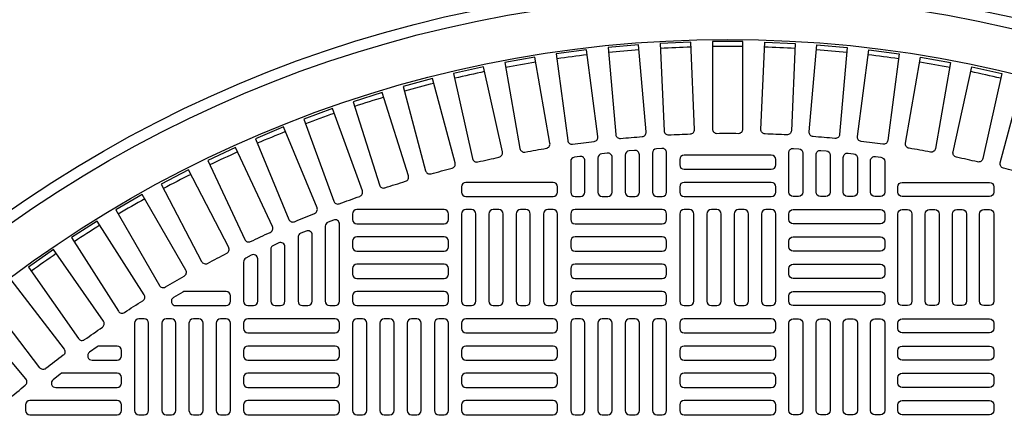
# Model space of a CAD drawing. Extents: x -169 to 7270, y -140 to 2984.
# Tile 485 of 656: x 1508 to 1526, y 1494 to 1501. Entities that reach past the tile are written whole.
import ezdxf

# ---------------------------------------------------------------- set-up
doc = ezdxf.new("R2010")
doc.units = 0
doc.header["$MEASUREMENT"] = 0
for name, color, linetype in [('TANK-MANHOLE-COVER-40', 2, 'CONTINUOUS'), ('TANK-MANHOLE-COVER-HATCH-40', 252, 'CONTINUOUS'), ('TANK-SLOPE', 3, 'CONTINUOUS')]:
    doc.layers.add(name, color=color, linetype=linetype)

msp = doc.modelspace()

# ---------------------------------------------------------------- linework, layer by layer
at = {"layer": 'TANK-MANHOLE-COVER-40', "color": 4, "linetype": 'Continuous'}
msp.add_circle((1521.2502, 1479.01916), 22.63902, dxfattribs=at)
at = {"layer": 'TANK-MANHOLE-COVER-40', "color": 1, "linetype": 'Continuous'}
msp.add_circle((1521.2502, 1479.01916), 22.44094, dxfattribs=at)
at = {"layer": 'TANK-MANHOLE-COVER-40', "color": 2, "linetype": 'Continuous'}
msp.add_circle((1521.2502, 1479.01916), 21.65354, dxfattribs=at)
at = {"layer": 'TANK-MANHOLE-COVER-HATCH-40', "linetype": 'Continuous'}
for points in [[(1518.45054, 1498.78248, -0.00491171), (1518.83934, 1498.83366, 0.41709369), (1518.9079, 1498.9221), (1518.70222, 1500.48439), (1518.15575, 1500.41245), (1518.36143, 1498.85016, 0.41709369), (1518.45054, 1498.78248)], [(1519.31527, 1498.88578, -0.00491171), (1519.70593, 1498.91996, 0.41709369), (1519.77828, 1499.00533), (1519.64094, 1500.5751), (1519.09186, 1500.52706), (1519.2292, 1498.95729, 0.41709369), (1519.31527, 1498.88578)], [(1520.18368, 1498.95128, -0.00491171), (1520.57546, 1498.96838, 0.41709369), (1520.65146, 1499.05051), (1520.58273, 1500.62478), (1520.03207, 1500.60074), (1520.10081, 1499.02647, 0.41709369), (1520.18368, 1498.95128)], [(1521.05412, 1498.97883, -0.00491171), (1521.44628, 1498.97883, 0.41709369), (1521.52579, 1499.05756), (1521.52579, 1500.63333), (1520.97461, 1500.63333), (1520.97461, 1499.05756, 0.41709369), (1521.05412, 1498.97883)], [(1522.31672, 1498.95128, 0.00491171), (1521.92494, 1498.96838, -0.41709369), (1521.84893, 1499.05051), (1521.91767, 1500.62478), (1522.46832, 1500.60074), (1522.39959, 1499.02647, -0.41709369), (1522.31672, 1498.95128)], [(1523.18513, 1498.88578, 0.00491171), (1522.79447, 1498.91996, -0.41709369), (1522.72212, 1499.00533), (1522.85946, 1500.5751), (1523.40854, 1500.52706), (1523.2712, 1498.95729, -0.41709369), (1523.18513, 1498.88578)], [(1524.04986, 1498.78248, 0.00491171), (1523.66106, 1498.83366, -0.41709369), (1523.5925, 1498.9221), (1523.79818, 1500.48439), (1524.34465, 1500.41245), (1524.13897, 1498.85016, -0.41709369), (1524.04986, 1498.78248)], [(1517.59114, 1498.64155, -0.00491171), (1517.97734, 1498.70964, 0.41709369), (1518.04197, 1498.80099), (1517.76834, 1500.35282), (1517.22553, 1500.25711), (1517.49916, 1498.70528, 0.41709369), (1517.59114, 1498.64155)], [(1524.90926, 1498.64155, 0.00491171), (1524.52306, 1498.70964, -0.41709369), (1524.45843, 1498.80099), (1524.73206, 1500.35282), (1525.27486, 1500.25711), (1525.00124, 1498.70528, -0.41709369), (1524.90926, 1498.64155)], [(1516.73871, 1498.46326, -0.00491171), (1517.12157, 1498.54814, 0.41709369), (1517.18215, 1498.64222), (1516.84109, 1500.18064), (1516.30298, 1500.06134), (1516.64404, 1498.52292, 0.41709369), (1516.73871, 1498.46326)], [(1525.76169, 1498.46326, 0.00491171), (1525.37883, 1498.54814, -0.41709369), (1525.31825, 1498.64222), (1525.6593, 1500.18064), (1526.19742, 1500.06134), (1525.85636, 1498.52292, -0.41709369), (1525.76169, 1498.46326)], [(1515.89486, 1498.24797, -0.00491171), (1516.27365, 1498.34947, 0.41709369), (1516.33008, 1498.4461), (1515.92224, 1499.96818), (1515.38984, 1499.82552), (1515.79768, 1498.30344, 0.41709369), (1515.89486, 1498.24797)], [(1526.60554, 1498.24797, 0.00491171), (1526.22675, 1498.34947, -0.41709369), (1526.17032, 1498.4461), (1526.57816, 1499.96818), (1527.11056, 1499.82552), (1526.70272, 1498.30344, -0.41709369), (1526.60554, 1498.24797)], [(1515.06121, 1497.99607, -0.00491171), (1515.43521, 1498.11399, 0.41709369), (1515.48737, 1498.213), (1515.01353, 1499.71583), (1514.48786, 1499.55009), (1514.9617, 1498.04725, 0.41709369), (1515.06121, 1497.99607)], [(1514.23934, 1497.70805, -0.00491171), (1514.60784, 1497.84217, 0.41709369), (1514.65563, 1497.94336), (1514.11669, 1499.4241), (1513.59875, 1499.23558), (1514.13769, 1497.75484, 0.41709369), (1514.23934, 1497.70805)], [(1513.43081, 1497.38445, -0.00491171), (1513.79312, 1497.53452, 0.41709369), (1513.83645, 1497.63769), (1513.23343, 1499.09352), (1512.7242, 1498.88259), (1513.32722, 1497.42677, 0.41709369), (1513.43081, 1497.38445)], [(1512.63717, 1497.0259, -0.00491171), (1512.99259, 1497.19163, 0.41709369), (1513.03137, 1497.29659), (1512.36542, 1498.72472), (1511.86589, 1498.49178), (1512.53183, 1497.06365, 0.41709369), (1512.63717, 1497.0259)], [(1511.85993, 1496.63306, -0.00491171), (1512.20777, 1496.81414, 0.41709369), (1512.24195, 1496.92069), (1511.51434, 1498.31842), (1511.02543, 1498.06391), (1511.75304, 1496.66619, 0.41709369), (1511.85993, 1496.63306)], [(1511.10056, 1496.2067, -0.00491171), (1511.44017, 1496.40278, 0.41709369), (1511.46967, 1496.51072), (1510.68178, 1497.87538), (1510.20444, 1497.59979), (1510.99233, 1496.23513, 0.41709369), (1511.10056, 1496.2067)], [(1510.36051, 1495.74762, -0.00491171), (1510.69125, 1495.95832, 0.41709369), (1510.716, 1496.06745), (1509.86934, 1497.39644), (1509.40448, 1497.10029), (1510.25114, 1495.7713, 0.41709369), (1510.36051, 1495.74762)], [(1509.64119, 1495.2567, -0.00491171), (1509.96242, 1495.48163, 0.41709369), (1509.98239, 1495.59173), (1509.07857, 1496.88253), (1508.62707, 1496.56638), (1509.53089, 1495.27559, 0.41709369), (1509.64119, 1495.2567)], [(1508.94397, 1494.73486, -0.41709369), (1508.83295, 1494.74892), (1507.87368, 1495.99907), (1508.31097, 1496.3346), (1509.27023, 1495.08446, -0.41709369), (1509.25508, 1494.97359, 0.00491171), (1508.94397, 1494.73486)], [(1511.45201, 1496.12546, 0.1342636), (1511.41195, 1496.1145), (1511.24544, 1496.01608, 0.76325856), (1511.28551, 1495.86955), (1512.19508, 1495.86955), (1512.19508, 1495.86955, 0.41421356), (1512.27382, 1495.94829), (1512.27382, 1496.04672), (1512.27382, 1496.04672, 0.41421356), (1512.19508, 1496.12546), (1511.45201, 1496.12546)], [(1508.27017, 1494.18312, -0.00491171), (1508.57058, 1494.43519, 0.41709369), (1508.58088, 1494.54661), (1507.56799, 1495.75372), (1507.14576, 1495.39943), (1508.15865, 1494.19232, 0.41709369), (1508.27017, 1494.18312)], [(1509.91202, 1495.14121, 0.15754945), (1509.86594, 1495.12632), (1509.72954, 1495.02789, 0.72778796), (1509.77562, 1494.8853), (1510.22658, 1494.8853), (1510.22658, 1494.8853, 0.41421356), (1510.30532, 1494.96404), (1510.30532, 1495.06247), (1510.30532, 1495.06247, 0.41421356), (1510.22658, 1495.14121), (1509.91202, 1495.14121)], [(1509.24592, 1494.64908, 0.16819223), (1509.19724, 1494.63223), (1509.07211, 1494.5338, 0.71204699), (1509.1208, 1494.39318), (1510.22658, 1494.39318), (1510.22658, 1494.39318, 0.41421356), (1510.30532, 1494.47192), (1510.30532, 1494.57034), (1510.30532, 1494.57034, 0.41421356), (1510.22658, 1494.64908), (1509.21866, 1494.64908)]]:
    msp.add_lwpolyline(points, format="xyb", dxfattribs=at)
for points in [[(1520.0691, 1497.83806, 0.41421356), (1520.14784, 1497.9168), (1520.14784, 1498.62893, 0.43261554), (1520.06419, 1498.70751), (1519.96576, 1498.70136, 0.39604796), (1519.89193, 1498.62277), (1519.89193, 1497.9168), (1519.89193, 1497.9168, 0.41421356), (1519.97067, 1497.83806), (1520.0691, 1497.83806)], [(1522.4313, 1497.83806, -0.41421356), (1522.35256, 1497.9168), (1522.35256, 1498.62893, -0.43261554), (1522.43621, 1498.70751), (1522.53464, 1498.70136, -0.39604796), (1522.60847, 1498.62277), (1522.60847, 1497.9168), (1522.60847, 1497.9168, -0.41421356), (1522.52973, 1497.83806), (1522.4313, 1497.83806)], [(1518.59272, 1497.83806, 0.41421356), (1518.67146, 1497.9168), (1518.67146, 1498.48387, 0.45513358), (1518.58191, 1498.56187), (1518.48349, 1498.54823, 0.37444426), (1518.41555, 1498.47024), (1518.41555, 1497.9168), (1518.41555, 1497.9168, 0.41421356), (1518.49429, 1497.83806), (1518.59272, 1497.83806)], [(1519.08485, 1497.83806, 0.41421356), (1519.16359, 1497.9168), (1519.16359, 1498.54475, 0.44756586), (1519.076, 1498.62299), (1518.97758, 1498.61187, 0.38162971), (1518.90768, 1498.53363), (1518.90768, 1497.9168), (1518.90768, 1497.9168, 0.41421356), (1518.98642, 1497.83806), (1519.08485, 1497.83806)], [(1519.57697, 1497.83806, 0.41421356), (1519.65571, 1497.9168), (1519.65571, 1498.59307, 0.44006189), (1519.57009, 1498.67151), (1519.47167, 1498.66288, 0.3888292), (1519.39981, 1498.58444), (1519.39981, 1497.9168), (1519.39981, 1497.9168, 0.41421356), (1519.47855, 1497.83806), (1519.57697, 1497.83806)], [(1522.11634, 1498.50735, 0.41421356), (1522.0376, 1498.58609), (1520.4628, 1498.58609, 0.41421356), (1520.38406, 1498.50735), (1520.38406, 1498.40892, 0.41421356), (1520.4628, 1498.33018), (1522.0376, 1498.33018, 0.41421356), (1522.11634, 1498.40892)], [(1522.92343, 1497.83806, -0.41421356), (1522.84469, 1497.9168), (1522.84469, 1498.59307, -0.44006189), (1522.9303, 1498.67151), (1523.02873, 1498.66288, -0.3888292), (1523.10059, 1498.58444), (1523.10059, 1497.9168), (1523.10059, 1497.9168, -0.41421356), (1523.02185, 1497.83806), (1522.92343, 1497.83806)], [(1523.41555, 1497.83806, -0.41421356), (1523.33681, 1497.9168), (1523.33681, 1498.54475, -0.44756586), (1523.42439, 1498.62299), (1523.52282, 1498.61187, -0.38162971), (1523.59272, 1498.53363), (1523.59272, 1497.9168), (1523.59272, 1497.9168, -0.41421356), (1523.51398, 1497.83806), (1523.41555, 1497.83806)], [(1523.90768, 1497.83806, -0.41421356), (1523.82894, 1497.9168), (1523.82894, 1498.48387, -0.45513358), (1523.91849, 1498.56187), (1524.01691, 1498.54823, -0.37444426), (1524.08485, 1498.47024), (1524.08485, 1497.9168), (1524.08485, 1497.9168, -0.41421356), (1524.0061, 1497.83806), (1523.90768, 1497.83806)], [(1518.17933, 1498.01522, 0.41421356), (1518.10059, 1498.09396), (1516.52579, 1498.09396, 0.41421356), (1516.44705, 1498.01522), (1516.44705, 1497.9168, 0.41421356), (1516.52579, 1497.83806), (1518.10059, 1497.83806, 0.41421356), (1518.17933, 1497.9168)], [(1522.11634, 1498.01522, 0.41421356), (1522.0376, 1498.09396), (1520.4628, 1498.09396, 0.41421356), (1520.38406, 1498.01522), (1520.38406, 1497.9168, 0.41421356), (1520.4628, 1497.83806), (1522.0376, 1497.83806, 0.41421356), (1522.11634, 1497.9168)], [(1524.32107, 1498.01522, -0.41421356), (1524.39981, 1498.09396), (1525.97461, 1498.09396, -0.41421356), (1526.05335, 1498.01522), (1526.05335, 1497.9168, -0.41421356), (1525.97461, 1497.83806), (1524.39981, 1497.83806, -0.41421356), (1524.32107, 1497.9168)], [(1514.16359, 1495.86955, 0.41421356), (1514.24233, 1495.94829), (1514.24233, 1497.34166, 0.52729524), (1514.1351, 1497.41506), (1514.03667, 1497.37687, 0.30950451), (1513.98642, 1497.30346), (1513.98642, 1495.94829), (1513.98642, 1495.94829, 0.41421356), (1514.06516, 1495.86955), (1514.16359, 1495.86955)], [(1513.67146, 1495.86955, 0.41421356), (1513.7502, 1495.94829), (1513.7502, 1497.14363, 0.53592322), (1513.64101, 1497.21624), (1513.54258, 1497.17496, 0.30214843), (1513.49429, 1497.10235), (1513.49429, 1495.94829), (1513.49429, 1495.94829, 0.41421356), (1513.57303, 1495.86955), (1513.67146, 1495.86955)], [(1513.17933, 1495.86955, 0.41421356), (1513.25807, 1495.94829), (1513.25807, 1496.92989, 0.54471323), (1513.14692, 1497.00164), (1513.04849, 1496.95718, 0.2947387), (1513.00217, 1496.88542), (1513.00217, 1495.94829), (1513.00217, 1495.94829, 0.41421356), (1513.08091, 1495.86955), (1513.17933, 1495.86955)], [(1512.51004, 1496.65595), (1512.51004, 1495.94829), (1512.51004, 1495.94829, 0.41421356), (1512.58878, 1495.86955), (1512.68721, 1495.86955), (1512.68721, 1495.86955, 0.41421356), (1512.76595, 1495.94829), (1512.76595, 1496.71277, 0.57735027), (1512.64784, 1496.78097), (1512.54941, 1496.72414, 0.26794919)], [(1510.30532, 1494.07821, 0.41421356), (1510.22658, 1494.15695), (1508.65177, 1494.15695, 0.41421356), (1508.57303, 1494.07821), (1508.57303, 1493.97979, 0.41421356), (1508.65177, 1493.90105), (1510.22658, 1493.90105, 0.41421356), (1510.30532, 1493.97979)]]:
    msp.add_lwpolyline(points, format="xyb", close=True, dxfattribs=at)
at = {"layer": 'TANK-MANHOLE-COVER-HATCH-40', "linetype": 'Continuous', "flags": 128}
for points in [[(1514.47855, 1497.42467, 0.41421356), (1514.55729, 1497.34593), (1516.13209, 1497.34593, 0.41421356), (1516.21083, 1497.42467), (1516.21083, 1497.5231, 0.41421356), (1516.13209, 1497.60184), (1514.55729, 1497.60184, 0.41421356), (1514.47855, 1497.5231)], [(1516.62422, 1495.86955, 0.41421356), (1516.70296, 1495.94829), (1516.70296, 1497.5231, 0.41421356), (1516.62422, 1497.60184), (1516.52579, 1497.60184, 0.41421356), (1516.44705, 1497.5231), (1516.44705, 1495.94829, 0.41421356), (1516.52579, 1495.86955)], [(1517.11634, 1495.86955, 0.41421356), (1517.19508, 1495.94829), (1517.19508, 1497.5231, 0.41421356), (1517.11634, 1497.60184), (1517.01792, 1497.60184, 0.41421356), (1516.93918, 1497.5231), (1516.93918, 1495.94829, 0.41421356), (1517.01792, 1495.86955)], [(1517.60847, 1495.86955, 0.41421356), (1517.68721, 1495.94829), (1517.68721, 1497.5231, 0.41421356), (1517.60847, 1497.60184), (1517.51004, 1497.60184, 0.41421356), (1517.4313, 1497.5231), (1517.4313, 1495.94829, 0.41421356), (1517.51004, 1495.86955)], [(1518.10059, 1495.86955, 0.41421356), (1518.17933, 1495.94829), (1518.17933, 1497.5231, 0.41421356), (1518.10059, 1497.60184), (1518.00217, 1497.60184, 0.41421356), (1517.92343, 1497.5231), (1517.92343, 1495.94829, 0.41421356), (1518.00217, 1495.86955)], [(1518.41555, 1497.42467, 0.41421356), (1518.49429, 1497.34593), (1520.0691, 1497.34593, 0.41421356), (1520.14784, 1497.42467), (1520.14784, 1497.5231, 0.41421356), (1520.0691, 1497.60184), (1518.49429, 1497.60184, 0.41421356), (1518.41555, 1497.5231)], [(1520.56122, 1495.86955, 0.41421356), (1520.63996, 1495.94829), (1520.63996, 1497.5231, 0.41421356), (1520.56122, 1497.60184), (1520.4628, 1497.60184, 0.41421356), (1520.38406, 1497.5231), (1520.38406, 1495.94829, 0.41421356), (1520.4628, 1495.86955)], [(1521.05335, 1495.86955, 0.41421356), (1521.13209, 1495.94829), (1521.13209, 1497.5231, 0.41421356), (1521.05335, 1497.60184), (1520.95492, 1497.60184, 0.41421356), (1520.87618, 1497.5231), (1520.87618, 1495.94829, 0.41421356), (1520.95492, 1495.86955)], [(1521.54547, 1495.86955, 0.41421356), (1521.62422, 1495.94829), (1521.62422, 1497.5231, 0.41421356), (1521.54547, 1497.60184), (1521.44705, 1497.60184, 0.41421356), (1521.36831, 1497.5231), (1521.36831, 1495.94829, 0.41421356), (1521.44705, 1495.86955)], [(1522.0376, 1495.86955, 0.41421356), (1522.11634, 1495.94829), (1522.11634, 1497.5231, 0.41421356), (1522.0376, 1497.60184), (1521.93918, 1497.60184, 0.41421356), (1521.86044, 1497.5231), (1521.86044, 1495.94829, 0.41421356), (1521.93918, 1495.86955)], [(1524.08485, 1497.42467, -0.41421356), (1524.0061, 1497.34593), (1522.4313, 1497.34593, -0.41421356), (1522.35256, 1497.42467), (1522.35256, 1497.5231, -0.41421356), (1522.4313, 1497.60184), (1524.0061, 1497.60184, -0.41421356), (1524.08485, 1497.5231)], [(1524.39981, 1495.86955, -0.41421356), (1524.32107, 1495.94829), (1524.32107, 1497.5231, -0.41421356), (1524.39981, 1497.60184), (1524.49823, 1497.60184, -0.41421356), (1524.57697, 1497.5231), (1524.57697, 1495.94829, -0.41421356), (1524.49823, 1495.86955)], [(1524.89193, 1495.86955, -0.41421356), (1524.81319, 1495.94829), (1524.81319, 1497.5231, -0.41421356), (1524.89193, 1497.60184), (1524.99036, 1497.60184, -0.41421356), (1525.0691, 1497.5231), (1525.0691, 1495.94829, -0.41421356), (1524.99036, 1495.86955)], [(1525.38406, 1495.86955, -0.41421356), (1525.30532, 1495.94829), (1525.30532, 1497.5231, -0.41421356), (1525.38406, 1497.60184), (1525.48248, 1497.60184, -0.41421356), (1525.56122, 1497.5231), (1525.56122, 1495.94829, -0.41421356), (1525.48248, 1495.86955)], [(1525.87618, 1495.86955, -0.41421356), (1525.79744, 1495.94829), (1525.79744, 1497.5231, -0.41421356), (1525.87618, 1497.60184), (1525.97461, 1497.60184, -0.41421356), (1526.05335, 1497.5231), (1526.05335, 1495.94829, -0.41421356), (1525.97461, 1495.86955)], [(1514.47855, 1496.93255, 0.41421356), (1514.55729, 1496.85381), (1516.13209, 1496.85381, 0.41421356), (1516.21083, 1496.93255), (1516.21083, 1497.03097, 0.41421356), (1516.13209, 1497.10971), (1514.55729, 1497.10971, 0.41421356), (1514.47855, 1497.03097)], [(1518.41555, 1496.93255, 0.41421356), (1518.49429, 1496.85381), (1520.0691, 1496.85381, 0.41421356), (1520.14784, 1496.93255), (1520.14784, 1497.03097, 0.41421356), (1520.0691, 1497.10971), (1518.49429, 1497.10971, 0.41421356), (1518.41555, 1497.03097)], [(1524.08485, 1496.93255, -0.41421356), (1524.0061, 1496.85381), (1522.4313, 1496.85381, -0.41421356), (1522.35256, 1496.93255), (1522.35256, 1497.03097, -0.41421356), (1522.4313, 1497.10971), (1524.0061, 1497.10971, -0.41421356), (1524.08485, 1497.03097)], [(1514.47855, 1496.44042, 0.41421356), (1514.55729, 1496.36168), (1516.13209, 1496.36168, 0.41421356), (1516.21083, 1496.44042), (1516.21083, 1496.53884, 0.41421356), (1516.13209, 1496.61758), (1514.55729, 1496.61758, 0.41421356), (1514.47855, 1496.53884)], [(1518.41555, 1496.44042, 0.41421356), (1518.49429, 1496.36168), (1520.0691, 1496.36168, 0.41421356), (1520.14784, 1496.44042), (1520.14784, 1496.53884, 0.41421356), (1520.0691, 1496.61758), (1518.49429, 1496.61758, 0.41421356), (1518.41555, 1496.53884)], [(1524.08485, 1496.44042, -0.41421356), (1524.0061, 1496.36168), (1522.4313, 1496.36168, -0.41421356), (1522.35256, 1496.44042), (1522.35256, 1496.53884, -0.41421356), (1522.4313, 1496.61758), (1524.0061, 1496.61758, -0.41421356), (1524.08485, 1496.53884)], [(1514.47855, 1495.94829, 0.41421356), (1514.55729, 1495.86955), (1516.13209, 1495.86955, 0.41421356), (1516.21083, 1495.94829), (1516.21083, 1496.04672, 0.41421356), (1516.13209, 1496.12546), (1514.55729, 1496.12546, 0.41421356), (1514.47855, 1496.04672)], [(1518.41555, 1495.94829, 0.41421356), (1518.49429, 1495.86955), (1520.0691, 1495.86955, 0.41421356), (1520.14784, 1495.94829), (1520.14784, 1496.04672, 0.41421356), (1520.0691, 1496.12546), (1518.49429, 1496.12546, 0.41421356), (1518.41555, 1496.04672)], [(1524.08485, 1495.94829, -0.41421356), (1524.0061, 1495.86955), (1522.4313, 1495.86955, -0.41421356), (1522.35256, 1495.94829), (1522.35256, 1496.04672, -0.41421356), (1522.4313, 1496.12546), (1524.0061, 1496.12546, -0.41421356), (1524.08485, 1496.04672)], [(1510.7187, 1493.90105, 0.41421356), (1510.79744, 1493.97979), (1510.79744, 1495.55459, 0.41421356), (1510.7187, 1495.63333), (1510.62028, 1495.63333, 0.41421356), (1510.54154, 1495.55459), (1510.54154, 1493.97979, 0.41421356), (1510.62028, 1493.90105)], [(1511.21083, 1493.90105, 0.41421356), (1511.28957, 1493.97979), (1511.28957, 1495.55459, 0.41421356), (1511.21083, 1495.63333), (1511.1124, 1495.63333, 0.41421356), (1511.03366, 1495.55459), (1511.03366, 1493.97979, 0.41421356), (1511.1124, 1493.90105)], [(1511.70296, 1493.90105, 0.41421356), (1511.7817, 1493.97979), (1511.7817, 1495.55459, 0.41421356), (1511.70296, 1495.63333), (1511.60453, 1495.63333, 0.41421356), (1511.52579, 1495.55459), (1511.52579, 1493.97979, 0.41421356), (1511.60453, 1493.90105)], [(1512.19508, 1493.90105, 0.41421356), (1512.27382, 1493.97979), (1512.27382, 1495.55459, 0.41421356), (1512.19508, 1495.63333), (1512.09666, 1495.63333, 0.41421356), (1512.01792, 1495.55459), (1512.01792, 1493.97979, 0.41421356), (1512.09666, 1493.90105)], [(1514.24233, 1495.55459, 0.41421356), (1514.16359, 1495.63333), (1512.58878, 1495.63333, 0.41421356), (1512.51004, 1495.55459), (1512.51004, 1495.45617, 0.41421356), (1512.58878, 1495.37743), (1514.16359, 1495.37743, 0.41421356), (1514.24233, 1495.45617)], [(1514.65571, 1493.90105, 0.41421356), (1514.73445, 1493.97979), (1514.73445, 1495.55459, 0.41421356), (1514.65571, 1495.63333), (1514.55729, 1495.63333, 0.41421356), (1514.47855, 1495.55459), (1514.47855, 1493.97979, 0.41421356), (1514.55729, 1493.90105)], [(1515.14784, 1493.90105, 0.41421356), (1515.22658, 1493.97979), (1515.22658, 1495.55459, 0.41421356), (1515.14784, 1495.63333), (1515.04941, 1495.63333, 0.41421356), (1514.97067, 1495.55459), (1514.97067, 1493.97979, 0.41421356), (1515.04941, 1493.90105)], [(1515.63996, 1493.90105, 0.41421356), (1515.7187, 1493.97979), (1515.7187, 1495.55459, 0.41421356), (1515.63996, 1495.63333), (1515.54154, 1495.63333, 0.41421356), (1515.4628, 1495.55459), (1515.4628, 1493.97979, 0.41421356), (1515.54154, 1493.90105)], [(1516.13209, 1493.90105, 0.41421356), (1516.21083, 1493.97979), (1516.21083, 1495.55459, 0.41421356), (1516.13209, 1495.63333), (1516.03366, 1495.63333, 0.41421356), (1515.95492, 1495.55459), (1515.95492, 1493.97979, 0.41421356), (1516.03366, 1493.90105)], [(1518.17933, 1495.55459, 0.41421356), (1518.10059, 1495.63333), (1516.52579, 1495.63333, 0.41421356), (1516.44705, 1495.55459), (1516.44705, 1495.45617, 0.41421356), (1516.52579, 1495.37743), (1518.10059, 1495.37743, 0.41421356), (1518.17933, 1495.45617)], [(1518.59272, 1493.90105, 0.41421356), (1518.67146, 1493.97979), (1518.67146, 1495.55459, 0.41421356), (1518.59272, 1495.63333), (1518.49429, 1495.63333, 0.41421356), (1518.41555, 1495.55459), (1518.41555, 1493.97979, 0.41421356), (1518.49429, 1493.90105)], [(1519.08485, 1493.90105, 0.41421356), (1519.16359, 1493.97979), (1519.16359, 1495.55459, 0.41421356), (1519.08485, 1495.63333), (1518.98642, 1495.63333, 0.41421356), (1518.90768, 1495.55459), (1518.90768, 1493.97979, 0.41421356), (1518.98642, 1493.90105)], [(1519.57697, 1493.90105, 0.41421356), (1519.65571, 1493.97979), (1519.65571, 1495.55459, 0.41421356), (1519.57697, 1495.63333), (1519.47855, 1495.63333, 0.41421356), (1519.39981, 1495.55459), (1519.39981, 1493.97979, 0.41421356), (1519.47855, 1493.90105)], [(1520.0691, 1493.90105, 0.41421356), (1520.14784, 1493.97979), (1520.14784, 1495.55459, 0.41421356), (1520.0691, 1495.63333), (1519.97067, 1495.63333, 0.41421356), (1519.89193, 1495.55459), (1519.89193, 1493.97979, 0.41421356), (1519.97067, 1493.90105)], [(1522.11634, 1495.55459, 0.41421356), (1522.0376, 1495.63333), (1520.4628, 1495.63333, 0.41421356), (1520.38406, 1495.55459), (1520.38406, 1495.45617, 0.41421356), (1520.4628, 1495.37743), (1522.0376, 1495.37743, 0.41421356), (1522.11634, 1495.45617)], [(1522.4313, 1493.90105, -0.41421356), (1522.35256, 1493.97979), (1522.35256, 1495.55459, -0.41421356), (1522.4313, 1495.63333), (1522.52973, 1495.63333, -0.41421356), (1522.60847, 1495.55459), (1522.60847, 1493.97979, -0.41421356), (1522.52973, 1493.90105)], [(1522.92343, 1493.90105, -0.41421356), (1522.84469, 1493.97979), (1522.84469, 1495.55459, -0.41421356), (1522.92343, 1495.63333), (1523.02185, 1495.63333, -0.41421356), (1523.10059, 1495.55459), (1523.10059, 1493.97979, -0.41421356), (1523.02185, 1493.90105)], [(1523.41555, 1493.90105, -0.41421356), (1523.33681, 1493.97979), (1523.33681, 1495.55459, -0.41421356), (1523.41555, 1495.63333), (1523.51398, 1495.63333, -0.41421356), (1523.59272, 1495.55459), (1523.59272, 1493.97979, -0.41421356), (1523.51398, 1493.90105)], [(1523.90768, 1493.90105, -0.41421356), (1523.82894, 1493.97979), (1523.82894, 1495.55459, -0.41421356), (1523.90768, 1495.63333), (1524.0061, 1495.63333, -0.41421356), (1524.08485, 1495.55459), (1524.08485, 1493.97979, -0.41421356), (1524.0061, 1493.90105)], [(1524.32107, 1495.55459, -0.41421356), (1524.39981, 1495.63333), (1525.97461, 1495.63333, -0.41421356), (1526.05335, 1495.55459), (1526.05335, 1495.45617, -0.41421356), (1525.97461, 1495.37743), (1524.39981, 1495.37743, -0.41421356), (1524.32107, 1495.45617)], [(1514.24233, 1495.06247, 0.41421356), (1514.16359, 1495.14121), (1512.58878, 1495.14121, 0.41421356), (1512.51004, 1495.06247), (1512.51004, 1494.96404, 0.41421356), (1512.58878, 1494.8853), (1514.16359, 1494.8853, 0.41421356), (1514.24233, 1494.96404)], [(1518.17933, 1495.06247, 0.41421356), (1518.10059, 1495.14121), (1516.52579, 1495.14121, 0.41421356), (1516.44705, 1495.06247), (1516.44705, 1494.96404, 0.41421356), (1516.52579, 1494.8853), (1518.10059, 1494.8853, 0.41421356), (1518.17933, 1494.96404)], [(1522.11634, 1495.06247, 0.41421356), (1522.0376, 1495.14121), (1520.4628, 1495.14121, 0.41421356), (1520.38406, 1495.06247), (1520.38406, 1494.96404, 0.41421356), (1520.4628, 1494.8853), (1522.0376, 1494.8853, 0.41421356), (1522.11634, 1494.96404)], [(1524.32107, 1495.06247, -0.41421356), (1524.39981, 1495.14121), (1525.97461, 1495.14121, -0.41421356), (1526.05335, 1495.06247), (1526.05335, 1494.96404, -0.41421356), (1525.97461, 1494.8853), (1524.39981, 1494.8853, -0.41421356), (1524.32107, 1494.96404)], [(1514.24233, 1494.57034, 0.41421356), (1514.16359, 1494.64908), (1512.58878, 1494.64908, 0.41421356), (1512.51004, 1494.57034), (1512.51004, 1494.47192, 0.41421356), (1512.58878, 1494.39318), (1514.16359, 1494.39318, 0.41421356), (1514.24233, 1494.47192)], [(1518.17933, 1494.57034, 0.41421356), (1518.10059, 1494.64908), (1516.52579, 1494.64908, 0.41421356), (1516.44705, 1494.57034), (1516.44705, 1494.47192, 0.41421356), (1516.52579, 1494.39318), (1518.10059, 1494.39318, 0.41421356), (1518.17933, 1494.47192)], [(1522.11634, 1494.57034, 0.41421356), (1522.0376, 1494.64908), (1520.4628, 1494.64908, 0.41421356), (1520.38406, 1494.57034), (1520.38406, 1494.47192, 0.41421356), (1520.4628, 1494.39318), (1522.0376, 1494.39318, 0.41421356), (1522.11634, 1494.47192)], [(1524.32107, 1494.57034, -0.41421356), (1524.39981, 1494.64908), (1525.97461, 1494.64908, -0.41421356), (1526.05335, 1494.57034), (1526.05335, 1494.47192, -0.41421356), (1525.97461, 1494.39318), (1524.39981, 1494.39318, -0.41421356), (1524.32107, 1494.47192)], [(1514.24233, 1494.07821, 0.41421356), (1514.16359, 1494.15695), (1512.58878, 1494.15695, 0.41421356), (1512.51004, 1494.07821), (1512.51004, 1493.97979, 0.41421356), (1512.58878, 1493.90105), (1514.16359, 1493.90105, 0.41421356), (1514.24233, 1493.97979)], [(1518.17933, 1494.07821, 0.41421356), (1518.10059, 1494.15695), (1516.52579, 1494.15695, 0.41421356), (1516.44705, 1494.07821), (1516.44705, 1493.97979, 0.41421356), (1516.52579, 1493.90105), (1518.10059, 1493.90105, 0.41421356), (1518.17933, 1493.97979)], [(1522.11634, 1494.07821, 0.41421356), (1522.0376, 1494.15695), (1520.4628, 1494.15695, 0.41421356), (1520.38406, 1494.07821), (1520.38406, 1493.97979, 0.41421356), (1520.4628, 1493.90105), (1522.0376, 1493.90105, 0.41421356), (1522.11634, 1493.97979)], [(1524.32107, 1494.07821, -0.41421356), (1524.39981, 1494.15695), (1525.97461, 1494.15695, -0.41421356), (1526.05335, 1494.07821), (1526.05335, 1493.97979, -0.41421356), (1525.97461, 1493.90105), (1524.39981, 1493.90105, -0.41421356), (1524.32107, 1493.97979)]]:
    msp.add_lwpolyline(points, format="xyb", close=True, dxfattribs=at)
at = {"layer": 'TANK-MANHOLE-COVER-HATCH-40', "linetype": 'Continuous'}
for start, end in [(94.266426, 95.733574), (91.766426, 93.233574), (89.266426, 90.733574), (86.766426, 88.233574), (84.266426, 85.733574), (96.766426, 98.233574), (81.766426, 83.233574), (99.266426, 100.733574), (79.266426, 80.733574), (101.766426, 103.233574), (76.766426, 78.233574), (104.266426, 105.733574), (106.766426, 108.233574), (109.266426, 110.733574), (111.766426, 113.233574), (114.266426, 115.733574), (116.766426, 118.233574), (119.266426, 120.733574), (121.766426, 123.233574), (124.266426, 125.733574)]:
    msp.add_arc((1521.2502, 1479.01916), 21.52559, start, end, dxfattribs=at)
at = {"layer": 'TANK-SLOPE'}
msp.add_lwpolyline([(1521.83667, 1513.58933, 1.01702303), (1521.83605, 1444.32116), (1521.83667, 1444.32117)], format="xyb", dxfattribs=at)

doc.saveas('drawing.dxf')
